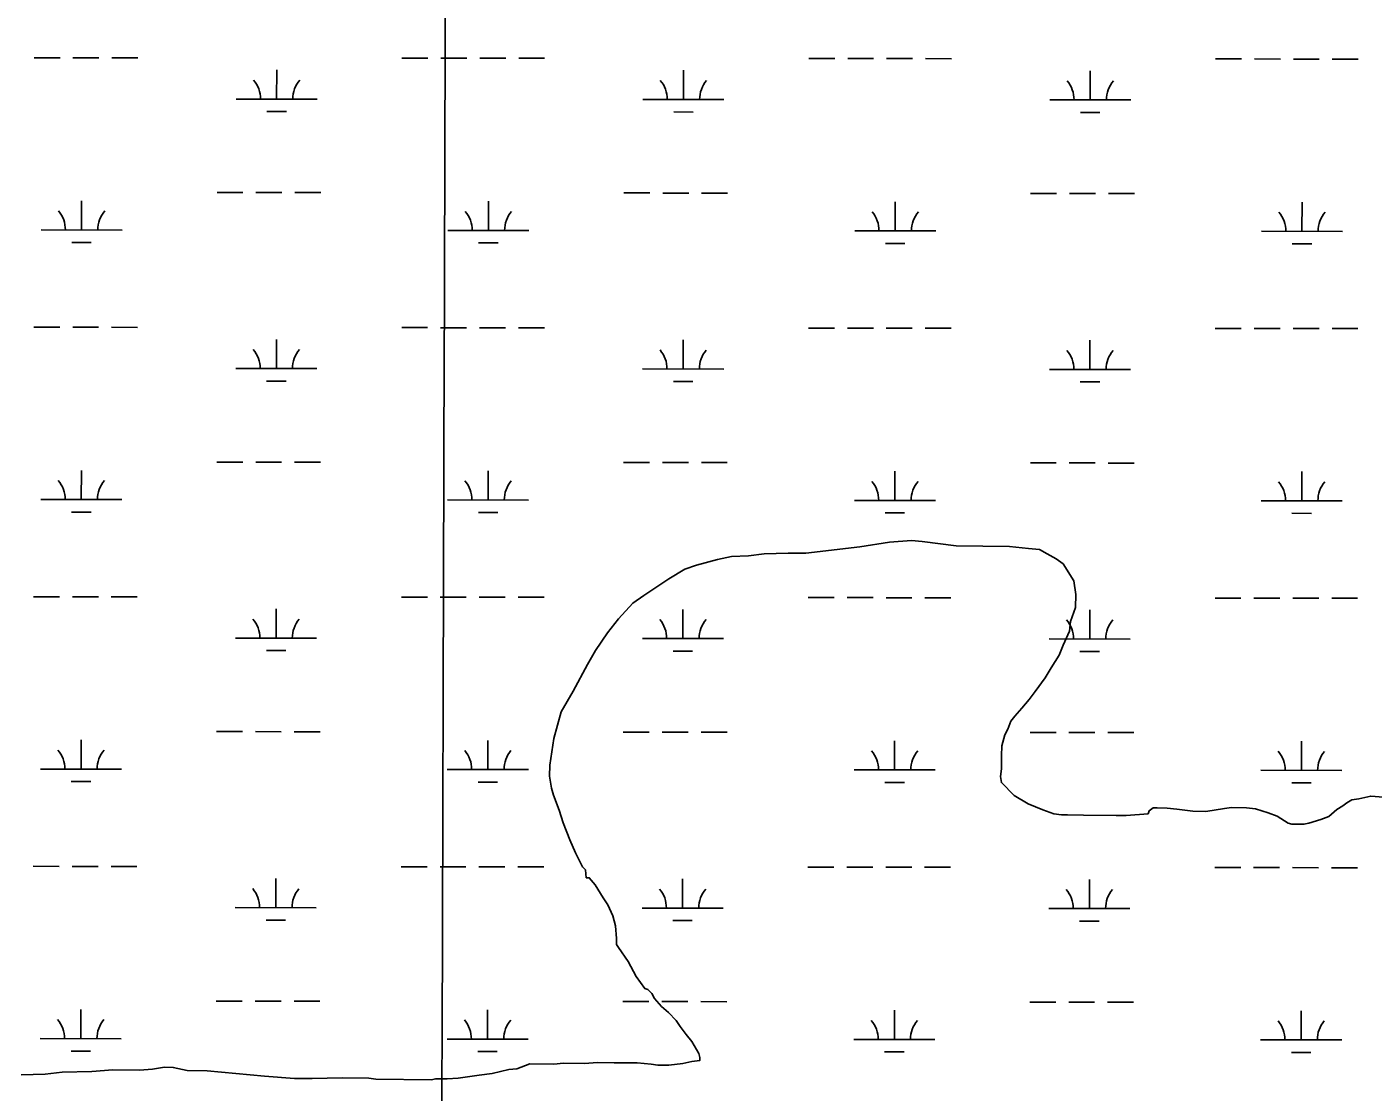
# Model space of a CAD drawing. Extents: x 3148686 to 3186545, y 916144 to 941516.
# Drawn here: x 3170725 to 3172386, y 935308 to 936623 of the extents above; entities that cross this region are included whole.
import ezdxf

# ---------------------------------------------------------------- set-up
doc = ezdxf.new("R2010")
doc.units = 0
for name, color, linetype in [('V-GRID-MAJR', 7, 'Continuous'), ('V-SITE-VEGE', 7, 'Continuous'), ('V-WETL-SWMP', 7, 'Continuous')]:
    doc.layers.add(name, color=color, linetype=linetype)

msp = doc.modelspace()

# ---------------------------------------------------------------- linework, layer by layer
at = {"layer": 'V-GRID-MAJR'}
msp.add_spline([(3171195.296, 921496.579), (3171213.805, 927556.221), (3171232.324, 933619.233), (3171250.843, 939682.2930000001), (3171250.853, 939685.613)], degree=3, dxfattribs=at)
at = {"layer": 'V-SITE-VEGE'}
for points in [[(3172119.817000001, 935658.6939999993), (3172117.368000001, 935658.7169999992), (3172114.918000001, 935658.7409999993), (3172109.981000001, 935655.1119999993), (3172108.719000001, 935651.4479999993), (3172081.741000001, 935649.2629999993), (3172069.490000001, 935649.3819999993), (3172029.056000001, 935649.7769999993), (3172009.455000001, 935649.9669999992), (3172002.100000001, 935650.0369999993), (3171992.313000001, 935651.3579999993), (3171978.882000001, 935656.3919999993), (3171960.575000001, 935663.9229999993), (3171943.517000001, 935673.8899999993), (3171927.743000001, 935689.9749999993), (3171926.5900000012, 935697.3379999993), (3171927.9110000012, 935707.1249999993), (3171928.067000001, 935723.0559999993), (3171928.188000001, 935735.3059999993), (3171931.993000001, 935748.7509999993), (3171935.741000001, 935756.0639999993), (3171939.513000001, 935765.8309999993), (3171944.476000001, 935771.9089999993), (3171953.147000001, 935781.6269999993), (3171961.828000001, 935792.5719999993), (3171969.277000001, 935802.3019999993), (3171981.696000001, 935819.3349999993), (3171989.167000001, 935831.5169999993), (3171999.1240000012, 935847.3479999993), (3172004.1440000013, 935859.5519999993), (3172011.662000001, 935876.6339999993), (3172013.008000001, 935888.8749999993), (3172019.301000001, 935905.9669999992), (3172019.457000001, 935921.8969999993), (3172017.173000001, 935939.0729999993), (3172003.898000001, 935960.0329999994), (3171995.383000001, 935966.2419999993), (3171984.416000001, 935972.4759999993), (3171974.6610000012, 935977.4729999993), (3171961.195000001, 935978.8289999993), (3171937.940000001, 935981.5079999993), (3171871.778000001, 935982.1509999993), (3171830.169000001, 935987.4589999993), (3171816.703000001, 935988.8149999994), (3171789.723000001, 935986.6299999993), (3171752.906000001, 935980.8609999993), (3171686.6610000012, 935972.9309999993), (3171664.606000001, 935973.1459999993), (3171635.189000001, 935972.2059999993), (3171615.563000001, 935969.9469999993), (3171594.720000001, 935968.9249999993), (3171577.533000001, 935965.4169999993), (3171551.731000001, 935958.3159999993), (3171536.981000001, 935953.5589999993), (3171517.257000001, 935941.4959999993), (3171504.922000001, 935933.0399999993), (3171486.424000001, 935920.9669999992), (3171472.850000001, 935911.2959999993), (3171455.507000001, 935891.8609999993), (3171441.862000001, 935874.8399999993), (3171426.944000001, 935852.9279999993), (3171416.974000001, 935835.8709999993), (3171399.4990000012, 935802.9549999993), (3171384.544000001, 935777.3689999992), (3171375.646000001, 935744.3739999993), (3171370.421000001, 935711.3399999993), (3171370.290000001, 935697.8619999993), (3171372.596000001, 935683.1349999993), (3171374.964000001, 935674.5349999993), (3171382.136000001, 935656.0849999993), (3171386.883000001, 935640.1079999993), (3171395.255000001, 935619.1959999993), (3171402.452000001, 935603.1949999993), (3171410.861000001, 935585.9589999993), (3171414.500000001, 935582.2479999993), (3171415.631000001, 935572.4339999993), (3171419.307000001, 935572.3989999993), (3171426.573000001, 935563.7509999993), (3171436.219000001, 935547.7269999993), (3171442.263000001, 935539.0909999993), (3171448.257000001, 935525.5539999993), (3171451.813000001, 935513.2659999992), (3171452.884000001, 935497.3259999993), (3171452.812000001, 935489.9719999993), (3171455.227000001, 935486.2769999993), (3171467.310000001, 935468.9999999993), (3171476.934000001, 935450.5269999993), (3171487.817000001, 935435.7179999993), (3171491.481000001, 935434.4559999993), (3171496.334000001, 935429.5059999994), (3171499.949000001, 935423.3459999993), (3171508.432000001, 935413.4599999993), (3171516.935000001, 935406.0239999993), (3171526.643000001, 935396.1259999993), (3171531.472000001, 935388.7289999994), (3171538.728000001, 935378.8549999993), (3171545.994000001, 935370.2069999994), (3171554.4280000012, 935355.4199999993), (3171555.605000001, 935350.5069999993), (3171555.571000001, 935346.8329999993), (3171545.757000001, 935345.7019999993)], [(3172399.326000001, 935671.8969999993), (3172383.409000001, 935673.2779999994), (3172368.674000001, 935669.7449999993), (3172360.082000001, 935668.6039999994), (3172353.922000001, 935664.9869999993), (3172348.984000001, 935661.3599999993), (3172341.585000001, 935656.5309999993), (3172331.699000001, 935648.0509999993), (3172321.863000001, 935644.4689999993), (3172307.111000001, 935639.7109999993), (3172300.973000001, 935638.5459999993), (3172286.270000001, 935638.6889999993), (3172281.382000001, 935639.9629999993), (3172267.988000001, 935648.6709999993), (3172256.996000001, 935652.4539999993), (3172241.116000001, 935657.5099999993), (3172230.102000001, 935658.8429999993), (3172211.723000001, 935659.0219999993), (3172203.134000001, 935657.8809999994), (3172179.819000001, 935654.4319999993), (3172163.890000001, 935654.5879999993), (3172144.311000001, 935657.2299999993), (3172132.070000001, 935658.5729999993), (3172119.817000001, 935658.6939999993)], [(3171545.757000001, 935345.7019999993), (3171534.706000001, 935343.3589999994), (3171517.529000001, 935341.0759999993), (3171504.051000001, 935341.2069999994), (3171495.486000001, 935342.5159999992), (3171478.345000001, 935343.9079999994), (3171450.164000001, 935344.1849999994), (3171429.336000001, 935344.3869999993), (3171413.396000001, 935343.3159999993), (3171387.663000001, 935343.5679999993), (3171375.402000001, 935342.4619999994), (3171345.997000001, 935342.7469999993), (3171330.008000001, 935336.7769999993), (3171320.194000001, 935335.6489999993), (3171299.319000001, 935330.9499999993), (3171283.367000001, 935328.6549999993), (3171257.601000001, 935325.2299999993), (3171244.111000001, 935324.1369999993), (3171229.408000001, 935324.2799999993), (3171224.495000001, 935323.1029999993), (3171155.883000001, 935323.7719999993), (3171147.318000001, 935325.0809999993), (3171114.237000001, 935325.4019999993), (3171077.467000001, 935324.5359999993), (3171055.414000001, 935324.7509999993), (3171018.681000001, 935327.5609999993), (3170947.677000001, 935334.3809999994), (3170923.173000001, 935334.6179999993), (3170906.056000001, 935338.4629999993), (3170895.027000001, 935338.5689999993), (3170880.302000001, 935336.2629999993), (3170864.362000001, 935335.1919999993), (3170831.281000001, 935335.5149999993), (3170805.527000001, 935333.3159999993), (3170768.760000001, 935332.4479999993), (3170747.907000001, 935330.2009999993), (3170718.487000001, 935329.2629999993)]]:
    msp.add_lwpolyline(points, dxfattribs=at)
at = {"layer": 'V-WETL-SWMP'}
for p, q in [((3170734.287754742, 936584.6224141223), (3170766.2877326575, 936584.5886956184)), ((3170782.2877216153, 936584.5718363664), (3170814.2876995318, 936584.5381178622)), ((3170830.2876884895, 936584.5212586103), (3170862.287666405, 936584.487540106)), ((3171188.1954414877, 936584.1441297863), (3171220.195419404, 936584.110411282)), ((3171236.1954083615, 936584.0935520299), (3171268.1953862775, 936584.0598335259)), ((3171284.1953752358, 936584.0429742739), (3171316.1953531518, 936584.0092557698)), ((3171332.1953421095, 936583.9923965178), (3171364.1953200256, 936583.9586780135)), ((3171690.103095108, 936583.615267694), (3171722.1030730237, 936583.5815491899)), ((3171738.1030619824, 936583.5646899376), (3171770.103039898, 936583.5309714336)), ((3171786.1030288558, 936583.5141121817), (3171818.103006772, 936583.4803936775)), ((3171834.10299573, 936583.4635344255), (3171866.1029736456, 936583.4298159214)), ((3172192.010748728, 936583.0864056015), (3172224.0107266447, 936583.0526870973)), ((3172240.010715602, 936583.0358278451), (3172272.0106935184, 936583.0021093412)), ((3172288.010682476, 936582.9852500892), (3172320.010660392, 936582.951531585)), ((3172336.01064935, 936582.9346723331), (3172368.010627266, 936582.9009538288)), ((3171033.550094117, 936533.5650581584), (3171033.588018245, 936569.5650338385)), ((3171535.457747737, 936533.036196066), (3171535.4956718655, 936569.0361717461)), ((3172037.3654013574, 936532.5073339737), (3172037.403325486, 936568.5073096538)), ((3170983.550128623, 936533.617743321), (3171083.5500596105, 936533.5123729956)), ((3171485.4577822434, 936533.0888812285), (3171585.457713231, 936532.9835109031)), ((3171987.3654358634, 936532.5600191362), (3172087.365366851, 936532.4546488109)), ((3171021.533846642, 936518.1467130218), (3171045.533830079, 936518.121424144)), ((3171523.4415002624, 936517.6178509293), (3171547.441483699, 936517.5925620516)), ((3172025.3491538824, 936517.088988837), (3172049.3491373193, 936517.0636999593)), ((3170792.90774687, 936371.9565536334), (3170792.9456709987, 936407.9565293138)), ((3170960.0205431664, 936418.2104863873), (3170992.0205210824, 936418.1767678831)), ((3171008.02051004, 936418.1599086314), (3171040.0204879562, 936418.1261901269)), ((3171056.0204769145, 936418.1093308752), (3171088.02045483, 936418.0756123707)), ((3171294.815400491, 936371.427691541), (3171294.8533246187, 936407.4276672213)), ((3171461.9281967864, 936417.6816242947), (3171493.928174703, 936417.6479057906)), ((3171509.9281636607, 936417.6310465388), (3171541.9281415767, 936417.5973280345)), ((3171557.928130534, 936417.5804687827), (3171589.9281084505, 936417.5467502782)), ((3171963.835850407, 936417.1527622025), (3171995.835828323, 936417.1190436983)), ((3172011.8358172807, 936417.1021844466), (3172043.8357951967, 936417.0684659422)), ((3172059.835784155, 936417.0516066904), (3172091.8357620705, 936417.017888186)), ((3171796.7230541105, 936370.8988294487), (3171796.760978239, 936406.8988051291)), ((3172298.6307077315, 936370.3699673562), (3172298.6686318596, 936406.3699430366)), ((3170742.907781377, 936372.009238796), (3170842.907712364, 936371.9038684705)), ((3171244.815434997, 936371.4803767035), (3171344.815365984, 936371.3750063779)), ((3171746.7230886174, 936370.9515146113), (3171846.7230196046, 936370.8461442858)), ((3172248.6307422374, 936370.4226525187), (3172348.6306732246, 936370.3172821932)), ((3170780.8914993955, 936356.5382084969), (3170804.891482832, 936356.5129196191)), ((3171282.7991530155, 936356.0093464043), (3171306.799136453, 936355.9840575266)), ((3171784.706806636, 936355.480484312), (3171808.7067900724, 936355.4551954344)), ((3172286.614460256, 936354.9516222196), (3172310.6144436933, 936354.9263333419)), ((3170733.9372989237, 936251.9476388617), (3170765.9372768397, 936251.9139203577)), ((3170781.9372657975, 936251.8970611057), (3170813.9372437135, 936251.8633426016)), ((3170829.937232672, 936251.8464833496), (3170861.937210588, 936251.8127648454)), ((3171187.84498567, 936251.4693545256), (3171219.844963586, 936251.4356360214)), ((3171235.8449525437, 936251.4187767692), (3171267.84493046, 936251.3850582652)), ((3171283.844919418, 936251.3681990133), (3171315.844897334, 936251.334480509)), ((3171331.8448862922, 936251.317621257), (3171363.844864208, 936251.2839027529)), ((3171689.7526392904, 936250.9404924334), (3171721.752617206, 936250.9067739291)), ((3171737.752606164, 936250.8899146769), (3171769.75258408, 936250.856196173)), ((3171785.752573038, 936250.839336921), (3171817.752550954, 936250.8056184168)), ((3171833.7525399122, 936250.7887591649), (3171865.7525178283, 936250.7550406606)), ((3172191.6602929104, 936250.4116303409), (3172223.6602708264, 936250.3779118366)), ((3172239.660259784, 936250.3610525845), (3172271.6602377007, 936250.3273340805)), ((3172287.6602266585, 936250.3104748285), (3172319.6602045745, 936250.2767563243)), ((3172335.6601935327, 936250.2598970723), (3172367.6601714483, 936250.2261785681)), ((3171033.199638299, 936200.8902828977), (3171033.2375624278, 936236.8902585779)), ((3171535.107291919, 936200.3614208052), (3171535.1452160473, 936236.3613964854)), ((3172037.0149455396, 936199.8325587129), (3172037.052869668, 936235.8325343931)), ((3170983.1996728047, 936200.9429680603), (3171083.1996037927, 936200.837597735)), ((3171485.1073264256, 936200.4141059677), (3171585.1072574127, 936200.3087356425)), ((3171987.0149800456, 936199.8852438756), (3172087.014911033, 936199.7798735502)), ((3171021.1833908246, 936185.4719377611), (3171045.183374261, 936185.4466488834)), ((3171523.091044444, 936184.9430756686), (3171547.091027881, 936184.9177867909)), ((3172024.998698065, 936184.4142135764), (3172048.9986815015, 936184.3889246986)), ((3170792.5572910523, 936039.2817783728), (3170792.595215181, 936075.2817540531)), ((3170959.6700873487, 936085.5357111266), (3170991.6700652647, 936085.5019926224)), ((3171007.6700542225, 936085.4851333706), (3171039.6700321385, 936085.4514148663)), ((3171055.6700210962, 936085.4345556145), (3171087.6699990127, 936085.40083711)), ((3171461.5777409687, 936085.0068490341), (3171493.577718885, 936084.9731305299)), ((3171509.577707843, 936084.9562712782), (3171541.5776857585, 936084.9225527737)), ((3171557.5776747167, 936084.905693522), (3171589.5776526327, 936084.8719750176)), ((3171963.485394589, 936084.4779869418), (3171995.485372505, 936084.4442684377)), ((3172011.485361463, 936084.4274091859), (3172043.485339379, 936084.3936906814)), ((3172059.4853283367, 936084.3768314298), (3172091.485306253, 936084.3431129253)), ((3171294.464944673, 936038.7529162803), (3171294.5028688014, 936074.7528919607)), ((3171796.372598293, 936038.224054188), (3171796.4105224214, 936074.2240298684)), ((3172298.2802519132, 936037.6951920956), (3172298.318176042, 936073.6951677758)), ((3170742.557325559, 936039.3344635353), (3170842.557256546, 936039.2290932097)), ((3171244.4649791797, 936038.8056014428), (3171344.4649101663, 936038.7002311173)), ((3171746.3726327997, 936038.2767393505), (3171846.372563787, 936038.171369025)), ((3172248.28028642, 936037.7478772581), (3172348.280217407, 936037.6425069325)), ((3170780.5410435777, 936023.8634332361), (3170804.541027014, 936023.8381443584)), ((3171282.448697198, 936023.3345711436), (3171306.4486806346, 936023.309282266)), ((3171784.356350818, 936022.8057090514), (3171808.3563342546, 936022.7804201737)), ((3172286.2640044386, 936022.2768469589), (3172310.263987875, 936022.2515580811)), ((3170733.586843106, 935919.272863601), (3170765.586821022, 935919.2391450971)), ((3170781.5868099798, 935919.2222858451), (3170813.5867878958, 935919.1885673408)), ((3170829.5867768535, 935919.171708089), (3170861.58675477, 935919.1379895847)), ((3171187.494529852, 935918.7945792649), (3171219.494507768, 935918.7608607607)), ((3171235.494496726, 935918.7440015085), (3171267.494474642, 935918.7102830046)), ((3171283.4944636, 935918.6934237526), (3171315.4944415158, 935918.6597052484)), ((3171331.4944304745, 935918.6428459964), (3171363.49440839, 935918.6091274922)), ((3171689.4021834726, 935918.2657171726), (3171721.4021613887, 935918.2319986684)), ((3171737.4021503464, 935918.2151394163), (3171769.4021282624, 935918.1814209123)), ((3171785.4021172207, 935918.1645616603), (3171817.402095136, 935918.1308431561)), ((3171833.402084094, 935918.1139839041), (3171865.4020620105, 935918.0802654)), ((3172191.3098370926, 935917.7368550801), (3172223.3098150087, 935917.703136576)), ((3172239.3098039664, 935917.6862773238), (3172271.3097818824, 935917.6525588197)), ((3172287.3097708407, 935917.6356995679), (3172319.3097487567, 935917.6019810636)), ((3172335.309737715, 935917.5851218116), (3172367.3097156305, 935917.5514033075)), ((3171032.849182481, 935868.215507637), (3171032.8871066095, 935904.2154833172)), ((3171534.7568361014, 935867.6866455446), (3171534.7947602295, 935903.6866212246)), ((3172036.6644897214, 935867.1577834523), (3172036.70241385, 935903.1577591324)), ((3170982.8492169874, 935868.2681927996), (3171082.849147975, 935868.1628224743)), ((3171484.7568706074, 935867.7393307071), (3171584.7568015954, 935867.6339603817)), ((3171986.664524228, 935867.2104686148), (3172086.6644552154, 935867.1050982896)), ((3171020.8329350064, 935852.7971625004), (3171044.832918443, 935852.7718736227)), ((3171522.7405886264, 935852.2683004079), (3171546.7405720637, 935852.2430115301)), ((3172024.648242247, 935851.7394383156), (3172048.6482256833, 935851.714149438)), ((3170959.319631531, 935752.8609358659), (3170991.319609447, 935752.8272173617)), ((3171007.319598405, 935752.81035811), (3171039.3195763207, 935752.7766396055)), ((3171055.3195652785, 935752.7597803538), (3171087.319543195, 935752.7260618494)), ((3171461.227285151, 935752.3320737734), (3171493.2272630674, 935752.2983552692)), ((3171509.2272520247, 935752.2814960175), (3171541.227229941, 935752.247777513)), ((3171557.227218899, 935752.2309182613), (3171589.2271968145, 935752.1971997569)), ((3171963.1349387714, 935751.8032116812), (3171995.1349166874, 935751.769493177)), ((3172011.1349056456, 935751.7526339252), (3172043.134883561, 935751.7189154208)), ((3172059.134872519, 935751.702056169), (3172091.1348504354, 935751.6683376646)), ((3170792.2068352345, 935706.6070031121), (3170792.244759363, 935742.6069787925)), ((3171294.114488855, 935706.0781410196), (3171294.1524129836, 935742.0781166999)), ((3171796.022142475, 935705.5492789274), (3171796.0600666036, 935741.5492546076)), ((3172297.9297960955, 935705.0204168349), (3172297.967720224, 935741.0203925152)), ((3170742.2068697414, 935706.6596882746), (3170842.2068007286, 935706.5543179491)), ((3171244.1145233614, 935706.1308261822), (3171344.1144543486, 935706.0254558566)), ((3171746.022176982, 935705.6019640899), (3171846.022107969, 935705.4965937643)), ((3172247.929830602, 935705.0731019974), (3172347.929761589, 935704.9677316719)), ((3170780.19058776, 935691.1886579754), (3170804.190571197, 935691.1633690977)), ((3171282.0982413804, 935690.659795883), (3171306.098224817, 935690.6345070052)), ((3171784.0058950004, 935690.1309337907), (3171808.0058784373, 935690.1056449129)), ((3172285.913548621, 935689.6020716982), (3172309.9135320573, 935689.5767828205)), ((3170733.236387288, 935586.5980883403), (3170765.2363652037, 935586.5643698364)), ((3170781.2363541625, 935586.5475105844), (3170813.236332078, 935586.5137920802)), ((3170829.236321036, 935586.4969328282), (3170861.2362989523, 935586.463214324)), ((3171187.1440740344, 935586.1198040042), (3171219.1440519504, 935586.0860855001)), ((3171235.144040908, 935586.0692262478), (3171267.144018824, 935586.0355077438)), ((3171283.144007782, 935586.0186484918), (3171315.1439856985, 935585.9849299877)), ((3171331.1439746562, 935585.9680707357), (3171363.143952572, 935585.9343522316)), ((3171689.0517276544, 935585.5909419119), (3171721.051705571, 935585.5572234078)), ((3171737.0516945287, 935585.5403641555), (3171769.051672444, 935585.5066456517)), ((3171785.051661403, 935585.4897863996), (3171817.0516393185, 935585.4560678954)), ((3171833.0516282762, 935585.4392086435), (3171865.0516061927, 935585.4054901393)), ((3172190.959381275, 935585.0620798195), (3172222.959359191, 935585.0283613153)), ((3172238.9593481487, 935585.011502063), (3172270.9593260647, 935584.9777835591)), ((3172286.9593150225, 935584.9609243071), (3172318.959292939, 935584.927205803)), ((3172334.9592818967, 935584.910346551), (3172366.9592598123, 935584.8766280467)), ((3171032.498726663, 935535.5407323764), (3171032.5366507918, 935571.5407080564)), ((3171534.4063802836, 935535.0118702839), (3171534.4443044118, 935571.011845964)), ((3172036.3140339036, 935534.4830081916), (3172036.351958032, 935570.4829838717)), ((3170982.4987611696, 935535.5934175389), (3171082.498692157, 935535.4880472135)), ((3171484.4064147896, 935535.0645554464), (3171584.4063457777, 935534.9591851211)), ((3171986.31406841, 935534.5356933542), (3172086.3139993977, 935534.4303230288)), ((3171020.4824791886, 935520.1223872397), (3171044.482462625, 935520.0970983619)), ((3171522.3901328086, 935519.5935251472), (3171546.3901162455, 935519.5682362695)), ((3172024.297786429, 935519.064663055), (3172048.2977698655, 935519.0393741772)), ((3170958.969175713, 935420.1861606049), (3170990.969153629, 935420.1524421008)), ((3171006.969142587, 935420.135582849), (3171038.969120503, 935420.1018643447)), ((3171054.9691094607, 935420.0850050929), (3171086.9690873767, 935420.0512865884)), ((3171460.8768293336, 935419.6572985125), (3171492.8768072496, 935419.6235800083)), ((3171508.8767962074, 935419.6067207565), (3171540.8767741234, 935419.5730022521)), ((3171556.876763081, 935419.5561430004), (3171588.876740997, 935419.522424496)), ((3171962.7844829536, 935419.1284364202), (3171994.78446087, 935419.094717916)), ((3172010.7844498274, 935419.0778586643), (3172042.7844277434, 935419.0441401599)), ((3172058.784416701, 935419.0272809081), (3172090.784394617, 935418.9935624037)), ((3170791.8563794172, 935373.9322278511), (3170791.8943035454, 935409.9322035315)), ((3171293.7640330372, 935373.4033657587), (3171293.801957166, 935409.403341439)), ((3171795.6716866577, 935372.8745036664), (3171795.709610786, 935408.8744793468)), ((3172297.5793402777, 935372.3456415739), (3172297.6172644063, 935408.3456172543)), ((3170741.856413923, 935373.9849130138), (3170841.856344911, 935373.8795426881)), ((3171243.764067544, 935373.4560509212), (3171343.763998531, 935373.3506805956)), ((3171745.6717211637, 935372.9271888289), (3171845.6716521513, 935372.8218185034)), ((3172247.5793747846, 935372.3983267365), (3172347.5793057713, 935372.2929564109)), ((3170779.840131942, 935358.5138827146), (3170803.840115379, 935358.4885938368)), ((3171281.7477855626, 935357.985020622), (3171305.747768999, 935357.9597317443)), ((3171783.6554391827, 935357.4561585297), (3171807.6554226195, 935357.4308696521)), ((3172285.563092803, 935356.9272964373), (3172309.5630762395, 935356.9020075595))]:
    msp.add_line(p, q, dxfattribs=at)
for centre, radius, start, end in [((3170978.3076963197, 936534.0980706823), 35.24628790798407, 359.16780716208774, 40.71146549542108), ((3171088.793492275, 936533.9816513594), 35.246287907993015, 139.1678041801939, 180.71146251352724), ((3171480.215349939, 936533.5692085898), 35.24628790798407, 359.16780716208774, 40.71146549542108), ((3171590.7011458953, 936533.4527892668), 35.246287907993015, 139.1678041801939, 180.71146251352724), ((3171982.12300356, 936533.0403464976), 35.24628790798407, 359.16780716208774, 40.71146549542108), ((3172092.6087995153, 936532.9239271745), 35.246287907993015, 139.1678041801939, 180.71146251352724), ((3170737.6653490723, 936372.4895661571), 35.24628790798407, 359.16780716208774, 40.71146549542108), ((3170848.151145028, 936372.3731468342), 35.246287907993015, 139.1678041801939, 180.71146251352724), ((3171239.573002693, 936371.9607040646), 35.24628790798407, 359.16780716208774, 40.71146549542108), ((3171350.058798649, 936371.8442847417), 35.246287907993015, 139.1678041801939, 180.71146251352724), ((3171741.480656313, 936371.4318419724), 35.24628790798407, 359.16780716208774, 40.71146549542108), ((3171851.966452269, 936371.3154226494), 35.246287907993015, 139.1678041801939, 180.71146251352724), ((3172243.3883099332, 936370.9029798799), 35.24628790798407, 359.16780716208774, 40.71146549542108), ((3172353.8741058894, 936370.7865605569), 35.246287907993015, 139.1678041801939, 180.71146251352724), ((3170977.9572405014, 936201.4232954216), 35.24628790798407, 359.16780716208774, 40.71146549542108), ((3171088.443036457, 936201.3068760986), 35.246287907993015, 139.1678041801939, 180.71146251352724), ((3171479.864894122, 936200.8944333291), 35.24628790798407, 359.16780716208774, 40.71146549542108), ((3171590.3506900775, 936200.7780140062), 35.246287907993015, 139.1678041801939, 180.71146251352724), ((3171981.772547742, 936200.3655712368), 35.24628790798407, 359.16780716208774, 40.71146549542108), ((3172092.2583436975, 936200.2491519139), 35.246287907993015, 139.1678041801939, 180.71146251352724), ((3170737.314893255, 936039.8147908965), 35.24628790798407, 359.16780716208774, 40.71146549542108), ((3170847.8006892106, 936039.6983715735), 35.246287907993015, 139.1678041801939, 180.71146251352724), ((3171239.222546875, 936039.285928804), 35.24628790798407, 359.16780716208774, 40.71146549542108), ((3171349.7083428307, 936039.1695094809), 35.246287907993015, 139.1678041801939, 180.71146251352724), ((3171741.1302004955, 936038.7570667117), 35.24628790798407, 359.16780716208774, 40.71146549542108), ((3171851.615996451, 936038.6406473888), 35.246287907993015, 139.1678041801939, 180.71146251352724), ((3172243.0378541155, 936038.2282046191), 35.24628790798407, 359.16780716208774, 40.71146549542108), ((3172353.523650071, 936038.1117852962), 35.246287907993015, 139.1678041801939, 180.71146251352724), ((3170977.6067846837, 935868.7485201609), 35.24628790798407, 359.16780716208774, 40.71146549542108), ((3171088.0925806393, 935868.632100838), 35.246287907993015, 139.1678041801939, 180.71146251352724), ((3171479.514438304, 935868.2196580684), 35.24628790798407, 359.16780716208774, 40.71146549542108), ((3171590.0002342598, 935868.1032387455), 35.246287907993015, 139.1678041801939, 180.71146251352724), ((3171981.422091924, 935867.6907959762), 35.24628790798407, 359.16780716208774, 40.71146549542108), ((3172091.9078878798, 935867.5743766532), 35.246287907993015, 139.1678041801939, 180.71146251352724), ((3170736.9644374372, 935707.1400156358), 35.24628790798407, 359.16780716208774, 40.71146549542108), ((3170847.450233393, 935707.0235963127), 35.246287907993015, 139.1678041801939, 180.71146251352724), ((3171238.872091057, 935706.6111535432), 35.24628790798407, 359.16780716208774, 40.71146549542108), ((3171349.357887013, 935706.4947342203), 35.246287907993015, 139.1678041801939, 180.71146251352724), ((3171740.7797446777, 935706.082291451), 35.24628790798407, 359.16780716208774, 40.71146549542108), ((3171851.2655406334, 935705.965872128), 35.246287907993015, 139.1678041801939, 180.71146251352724), ((3172242.6873982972, 935705.5534293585), 35.24628790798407, 359.16780716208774, 40.71146549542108), ((3172353.1731942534, 935705.4370100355), 35.246287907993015, 139.1678041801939, 180.71146251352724), ((3170977.256328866, 935536.0737449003), 35.24628790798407, 359.16780716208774, 40.71146549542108), ((3171087.7421248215, 935535.9573255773), 35.246287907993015, 139.1678041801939, 180.71146251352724), ((3171479.1639824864, 935535.5448828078), 35.24628790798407, 359.16780716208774, 40.71146549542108), ((3171589.6497784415, 935535.4284634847), 35.246287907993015, 139.1678041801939, 180.71146251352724), ((3171981.0716361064, 935535.0160207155), 35.24628790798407, 359.16780716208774, 40.71146549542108), ((3172091.557432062, 935534.8996013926), 35.246287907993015, 139.1678041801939, 180.71146251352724), ((3170736.613981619, 935374.4652403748), 35.24628790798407, 359.16780716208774, 40.71146549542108), ((3170847.099777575, 935374.3488210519), 35.246287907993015, 139.1678041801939, 180.71146251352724), ((3171238.5216352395, 935373.9363782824), 35.24628790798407, 359.16780716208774, 40.71146549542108), ((3171349.007431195, 935373.8199589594), 35.246287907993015, 139.1678041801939, 180.71146251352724), ((3171740.4292888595, 935373.4075161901), 35.24628790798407, 359.16780716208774, 40.71146549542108), ((3171850.9150848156, 935373.2910968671), 35.246287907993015, 139.1678041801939, 180.71146251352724), ((3172242.33694248, 935372.8786540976), 35.24628790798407, 359.16780716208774, 40.71146549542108), ((3172352.8227384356, 935372.7622347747), 35.246287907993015, 139.1678041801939, 180.71146251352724)]:
    msp.add_arc(centre, radius, start, end, dxfattribs=at)

doc.saveas('drawing.dxf')
